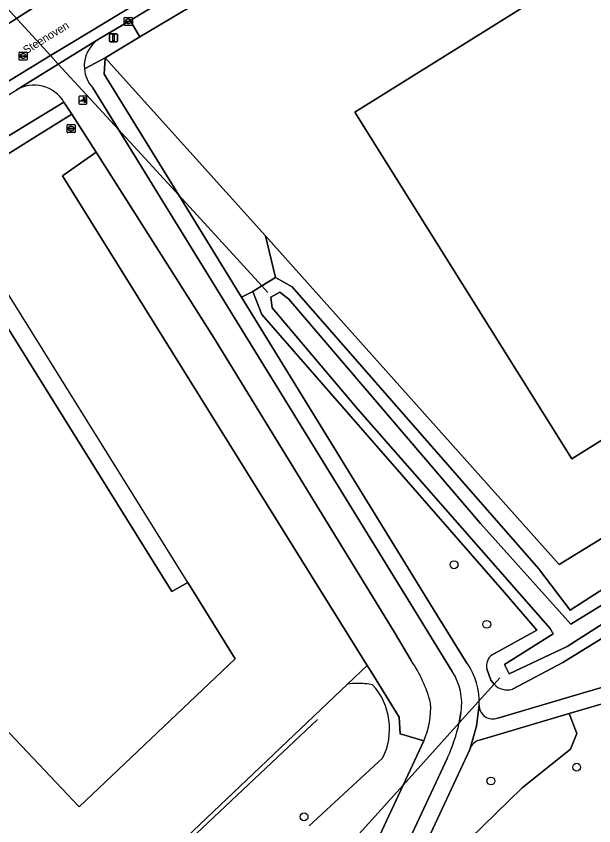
# Model space of a CAD drawing. Extents: x 156702 to 158052, y 387630 to 388992.
# Drawn here: x 157877.3 to 157949.2, y 388423.4 to 388524.3 of the extents above; entities that cross this region are included whole.
import ezdxf

# ---------------------------------------------------------------- set-up
doc = ezdxf.new("R2010")
doc.units = 0
for name, color, linetype in [('IMGEO_Boom', 7, 'Continuous'), ('IMGEO_Duiker', 7, 'Continuous'), ('IMGEO_Erf', 7, 'Continuous'), ('IMGEO_Fietspad_gesloten', 7, 'Continuous'), ('IMGEO_Groenvoorziening', 7, 'Continuous'), ('IMGEO_Hek', 7, 'Continuous'), ('IMGEO_Kolk', 7, 'Continuous'), ('IMGEO_Lichtmast', 7, 'Continuous'), ('IMGEO_Loofbos', 7, 'Continuous'), ('IMGEO_Oever', 7, 'Continuous'), ('IMGEO_Openbare_ruimte_label', 7, 'Continuous'), ('IMGEO_Pand', 7, 'Continuous'), ('IMGEO_Pand_overbouw', 7, 'Continuous'), ('IMGEO_Poller', 7, 'Continuous'), ('IMGEO_Rijbaan_lokaal_gesloten', 7, 'Continuous'), ('IMGEO_Rioolput', 7, 'Continuous'), ('IMGEO_Voetpad_open', 7, 'Continuous'), ('IMGEO_Waterloop', 7, 'Continuous')]:
    doc.layers.add(name, color=color, linetype=linetype)

msp = doc.modelspace()

# ---------------------------------------------------------------- linework, layer by layer
at = {"layer": 'IMGEO_Boom'}
for centre in [(157931.84, 388455.95), (157935.91, 388448.53), (157947.11, 388430.73), (157936.43, 388429.01), (157913.16, 388424.55)]:
    msp.add_circle(centre, 0.489, dxfattribs=at)
at = {"layer": 'IMGEO_Duiker'}
for points in [[(157908.67, 388489.87), (157907.92, 388490.68), (157897.55, 388501.99), (157890.06, 388510.15), (157882.56, 388518.32), (157881.59, 388519.37), (157874.28, 388527.34), (157873.7, 388527.98), (157872.74, 388529.02), (157872.08, 388529.74)], [(157937.53, 388441.85), (157936.82, 388441.06), (157934.84, 388438.87), (157932.47, 388436.24), (157925.49, 388428.51), (157917.66, 388419.83), (157917.57, 388419.73)]]:
    msp.add_lwpolyline(points, dxfattribs=at)
at = {"layer": 'IMGEO_Erf'}
for points in [[(157919.17, 388537.78), (157901.38, 388526.9), (157892.72, 388521.73), (157888.39, 388519.1), (157908.34, 388496.92), (157944.94, 388455.97), (158015.43, 388499.29), (157980.93, 388554.57)], [(157883.07, 388504.4), (157887.27, 388507.33), (157884.25, 388512.1), (157879.95, 388509.42), (157874.04, 388505.74), (157869.06, 388502.64), (157859.59, 388496.73), (157843.16, 388486.82)], [(157772, 388304.24), (157800.74, 388331.68), (157802.4, 388333.22), (157830.27, 388359.41), (157831.25, 388358.58), (157887.63, 388411.68), (157918.58, 388441.08), (157921.02, 388443.4), (157883.07, 388504.4)]]:
    msp.add_lwpolyline(points, dxfattribs=at)
for points in [[(157954.1, 388533.97), (157954.3, 388533.68), (157958.59, 388536.36), (157966.07, 388541.04), (157973.75, 388528.74), (157974.94, 388529.48), (157993.89, 388499.13), (157980.91, 388491.06), (157981.09, 388490.76), (157946.51, 388469.14), (157919.5, 388512.34)], [(157896.71, 388452.62), (157898.67, 388453.75), (157904.58, 388444.25), (157885.14, 388425.81), (157840.59, 388472.91), (157850.61, 388479.16), (157851.84, 388477.25), (157873.08, 388490.51)]]:
    msp.add_lwpolyline(points, close=True, dxfattribs=at)
at = {"layer": 'IMGEO_Fietspad_gesloten'}
for points in [[(157887.65, 388521.45), (157882.56, 388518.32), (157877.32, 388515.08)], [(157890.06, 388510.15), (157886.86, 388515.34)], [(157883.26, 388513.57), (157884.25, 388512.1), (157887.27, 388507.33), (157901.88, 388484.32), (157924.39, 388447.58), (157926.51, 388444.01)], [(157931.62, 388442.64), (157927.46, 388449.43), (157890.06, 388510.15)], [(157932.47, 388436.24), (157932.7, 388437.55)], [(157928.06, 388434.01), (157925.49, 388428.51), (157901.06, 388376.12), (157900.15, 388374.07), (157899.37, 388372.33), (157898.24, 388369.8)], [(157901.39, 388368.42), (157931.02, 388431.92)]]:
    msp.add_lwpolyline(points, dxfattribs=at)
for centre, radius, start, end in [((157889.8, 388518.07), 4.01, 122.3867, 185.0122), ((157889.8, 388518.06), 4, 184.9193, 222.7817), ((157879.54, 388511.38), 4.32, 30.5316, 120.9744), ((157911.75, 388434.1), 17.78, 15.1516, 33.8985), ((157925.42, 388438.66), 7.37, 351.3292, 32.6896), ((157919.1, 388438.07), 9.84, 335.6452, 3.9539), ((157912.76, 388440.44), 20.15, 334.9902, 347.9729)]:
    msp.add_arc(centre, radius, start, end, dxfattribs=at)
at = {"layer": 'IMGEO_Groenvoorziening'}
for points in [[(157909.6, 388491.73), (157908.34, 388496.92), (157888.39, 388519.1), (157888.26, 388517.08), (157897.55, 388501.99), (157905.36, 388489.28), (157906.8, 388489.98), (157907.92, 388490.68)], [(157884.25, 388512.1), (157883.26, 388513.57), (157873.01, 388507.33), (157874.04, 388505.74), (157879.95, 388509.42)]]:
    msp.add_lwpolyline(points, close=True, dxfattribs=at)
for points in [[(157901.88, 388484.32), (157887.27, 388507.33), (157883.07, 388504.4), (157921.02, 388443.4), (157921.46, 388442.68), (157925.01, 388436.98), (157925.14, 388434.87), (157928.06, 388434.01)], [(158010.65, 388482.14), (158017.67, 388495.71), (158015.43, 388499.29), (157944.94, 388455.97), (157908.34, 388496.92), (157909.6, 388491.73), (157911.67, 388490.59), (157942.34, 388455.47), (157946.3, 388450.28), (157961.91, 388460.36), (158001.65, 388484.35), (158004.7, 388483.71), (158004.92, 388482.09), (158003.51, 388479.67), (158010.14, 388479.78)], [(157938.11, 388452.51), (157907.92, 388487.11), (157906.8, 388489.98), (157905.36, 388489.28), (157929.25, 388450.46), (157933.45, 388443.7)], [(157926.51, 388444.01), (157924.39, 388447.58), (157901.88, 388484.32)], [(157937.31, 388436.86), (157946.96, 388439.7), (158011.18, 388458.56), (158010.05, 388465.64), (158011.97, 388466.17), (158010.21, 388478.88), (158010.14, 388479.78), (158003.51, 388479.67), (157945.38, 388443.79), (157939.1, 388440.44)], [(158007.4, 388452.48), (158008.69, 388453.28), (158009.46, 388453.93), (158011.44, 388456.54), (157946.16, 388437.42), (157947.12, 388434.95), (157946.34, 388432.98), (157940.34, 388428.18), (157933.77, 388421.75), (157928.02, 388420.56), (157907.23, 388376.04), (157910.95, 388373.98), (157916.5, 388368.68), (158005.7, 388454.25)], [(157936.58, 388444.73), (157942.13, 388447.8), (157938.11, 388452.51)], [(157889.42, 388355.33), (157890.57, 388359.98), (157893.08, 388363.75), (157895.43, 388368.17), (157895.26, 388370.57), (157896.19, 388371.89), (157897.23, 388372.92), (157898.87, 388373.09), (157899.37, 388372.33), (157900.15, 388374.07), (157901.06, 388376.12), (157925.49, 388428.51), (157928.06, 388434.01), (157925.14, 388434.87), (157925.01, 388436.98), (157921.46, 388442.68), (157921.02, 388443.4), (157918.58, 388441.08)], [(157936.82, 388441.06), (157936.42, 388441.59), (157935.94, 388442.98)], [(157933.8, 388432.93), (157928.02, 388420.56), (157933.77, 388421.75), (157940.34, 388428.18), (157946.34, 388432.98), (157947.12, 388434.95), (157946.16, 388437.42), (157935.02, 388434.11)], [(157922.93, 388431.84), (157913.81, 388423.43)]]:
    msp.add_lwpolyline(points, dxfattribs=at)
for centre, radius, start, end in [((157911.75, 388434.1), 17.78, 15.1516, 33.8985), ((157937.61, 388443.36), 1.72, 126.9608, 192.6472), ((157926.7, 388438.93), 8.27, 357.0546, 35.2838), ((157919.86, 388430.29), 10.87, 90.3745, 96.7899), ((157919.87, 388430.22), 10.94, 80.3677, 90.4226), ((157915.64, 388435.53), 8.17, 333.1735, 42.0912), ((157938.48, 388442.7), 2.34, 224.5486, 285.4546), ((157919.1, 388438.07), 9.84, 335.6452, 3.9539), ((157936.67, 388438.45), 1.71, 178.2497, 291.74), ((157935.5, 388432.4), 1.78, 105.6528, 162.8257)]:
    msp.add_arc(centre, radius, start, end, dxfattribs=at)
at = {"layer": 'IMGEO_Hek'}
for points in [[(157901.38, 388526.9), (157892.72, 388521.73)], [(157892.72, 388521.73), (157888.39, 388519.1)], [(157773.13, 388303.04), (157820.85, 388348.15), (157914.85, 388436.68)]]:
    msp.add_lwpolyline(points, dxfattribs=at)
at = {"layer": 'IMGEO_Kolk'}
for p, q in [((157890.78, 388523.21), (157890.78, 388524.07)), ((157890.85, 388524.14), (157891.71, 388524.14)), ((157891.04, 388523.63), (157891.04, 388523.65)), ((157891.08, 388523.68), (157891.48, 388523.68)), ((157891.48, 388523.6), (157891.08, 388523.6)), ((157891.27, 388523.92), (157891.29, 388523.92)), ((157891.52, 388523.65), (157891.52, 388523.63)), ((157891.78, 388524.07), (157891.78, 388523.21)), ((157891.71, 388523.14), (157890.85, 388523.14)), ((157891.29, 388523.36), (157891.27, 388523.36))]:
    msp.add_line(p, q, dxfattribs=at)
for points in [[(157890.78, 388523.21), (157890.78, 388524.07)], [(157890.85, 388524.14), (157891.71, 388524.14)], [(157891.78, 388524.07), (157891.78, 388523.21)], [(157891.71, 388523.14), (157890.85, 388523.14)]]:
    msp.add_lwpolyline(points, dxfattribs=at)
for centre, radius, start, end in [((157890.86, 388524.06), 0.0765, 91.552, 178.448), ((157890.86, 388524.06), 0.0765, 91.552, 178.448), ((157891.08, 388523.64), 0.0403, 85.8775, 175.7526), ((157891.08, 388523.63), 0.0366, 178.938, 274.7102), ((157891.48, 388523.64), 0.0386, 1.7309, 96.639), ((157891.48, 388523.64), 0.043, 264.8664, 352.4533), ((157891.7, 388524.06), 0.0765, 1.552, 88.448), ((157891.7, 388524.06), 0.0765, 1.552, 88.448), ((157890.86, 388523.22), 0.0765, 181.552, 268.448), ((157890.86, 388523.22), 0.0765, 181.552, 268.448), ((157891.7, 388523.22), 0.0765, 271.552, 358.448), ((157891.7, 388523.22), 0.0765, 271.552, 358.448)]:
    msp.add_arc(centre, radius, start, end, dxfattribs=at)
for centre, major_axis, ratio, start_param, end_param in [((157891.27, 388523.64), (-0.387, 0.002), 0.722429, 4.712389, 7.853982), ((157891.29, 388523.64), (-0.39, 0.002), 0.717154, 1.570796, 4.712389)]:
    msp.add_ellipse(centre, major_axis=major_axis, ratio=ratio, start_param=start_param, end_param=end_param, dxfattribs=at)
at = {"layer": 'IMGEO_Lichtmast'}
for p, q in [((157888.93, 388521.19), (157888.93, 388521.99)), ((157888.93, 388521.99), (157888.93, 388521.19)), ((157889.03, 388522.09), (157889.82, 388522.09)), ((157889.82, 388522.09), (157889.03, 388522.09)), ((157889.92, 388521.99), (157889.92, 388521.19)), ((157889.92, 388521.19), (157889.92, 388521.99)), ((157889.82, 388521.09), (157889.03, 388521.09)), ((157889.03, 388521.09), (157889.82, 388521.09))]:
    msp.add_line(p, q, dxfattribs=at)
msp.add_lwpolyline([(157889.35, 388521.97), (157889.5, 388521.97), (157889.5, 388521.22), (157889.35, 388521.22), (157889.35, 388521.97)], dxfattribs=at)
for centre, start, end in [((157889.03, 388521.99), 90, 180), ((157889.03, 388521.99), 90, 180), ((157889.82, 388521.99), 0, 90), ((157889.82, 388521.99), 360, 90), ((157889.03, 388521.19), 180, 270), ((157889.03, 388521.19), 180, 270), ((157889.82, 388521.19), 270, 0), ((157889.82, 388521.19), 270, 0)]:
    msp.add_arc(centre, 0.1, start, end, dxfattribs=at)
at = {"layer": 'IMGEO_Loofbos'}
for points in [[(157918.58, 388441.08), (157887.63, 388411.68), (157831.25, 388358.58), (157830.27, 388359.41), (157802.4, 388333.22), (157800.74, 388331.68), (157772, 388304.24), (157773.13, 388303.04), (157715.75, 388248.8), (157715.11, 388249.5), (157714.48, 388249.93), (157714.23, 388250.1), (157713.69, 388250.74)], [(157913.81, 388423.43), (157922.93, 388431.84)]]:
    msp.add_lwpolyline(points, dxfattribs=at)
for centre, radius, start, end in [((157919.86, 388430.29), 10.87, 90.3745, 96.7899), ((157919.87, 388430.22), 10.94, 80.3677, 90.4226), ((157915.64, 388435.53), 8.17, 333.1735, 42.0912)]:
    msp.add_arc(centre, radius, start, end, dxfattribs=at)
at = {"layer": 'IMGEO_Oever'}
for points in [[(158004.7, 388483.71), (158001.65, 388484.35), (157961.91, 388460.36), (157946.3, 388450.28), (157942.34, 388455.47), (157911.67, 388490.59), (157909.6, 388491.73), (157907.92, 388490.68), (157906.8, 388489.98), (157907.92, 388487.11), (157938.11, 388452.51), (157942.13, 388447.8), (157936.58, 388444.73)], [(157939.1, 388440.44), (157945.38, 388443.79), (158003.51, 388479.67), (158004.92, 388482.09), (158004.7, 388483.71)], [(157935.94, 388442.98), (157936.42, 388441.59), (157936.82, 388441.06)]]:
    msp.add_lwpolyline(points, dxfattribs=at)
msp.add_lwpolyline([(157938.14, 388443.54), (157944.17, 388447.36), (157943.82, 388448), (157919.8, 388475.36), (157909.18, 388487.95), (157909.02, 388489.27), (157910.14, 388489.92), (157911.26, 388489.04), (157935.13, 388461.08), (157946.39, 388448.54), (157988.5, 388474.52), (158001.21, 388482.35), (158002.48, 388482.32), (158002.83, 388481.97), (158002.44, 388480.54), (157956.37, 388452.46), (157945.94, 388445.78), (157938.72, 388442.38)], close=True, dxfattribs=at)
for centre, radius, start, end in [((157937.61, 388443.36), 1.72, 126.9608, 192.6472), ((157938.48, 388442.7), 2.34, 224.5486, 285.4546)]:
    msp.add_arc(centre, radius, start, end, dxfattribs=at)
at = {"layer": 'IMGEO_Pand'}
for points in [[(157958.59, 388536.36), (157954.3, 388533.68), (157954.1, 388533.97), (157919.5, 388512.34), (157946.51, 388469.14), (157981.09, 388490.76), (157980.91, 388491.06), (157993.89, 388499.13), (157974.94, 388529.48), (157973.75, 388528.74), (157966.07, 388541.04)], [(157873.08, 388490.51), (157851.84, 388477.25), (157850.61, 388479.16), (157840.59, 388472.91), (157885.14, 388425.81), (157904.58, 388444.25), (157898.67, 388453.75), (157896.71, 388452.62)]]:
    msp.add_lwpolyline(points, close=True, dxfattribs=at)
at = {"layer": 'IMGEO_Pand_overbouw'}
msp.add_lwpolyline([(157875.15, 388491.49), (157873.82, 388493.63), (157873.45, 388493.4), (157850.61, 388479.16), (157851.84, 388477.25), (157873.08, 388490.51), (157896.71, 388452.62), (157898.67, 388453.75)], close=True, dxfattribs=at)
at = {"layer": 'IMGEO_Poller'}
for p, q in [((157885.13, 388514.23), (157885.13, 388513.42)), ((157885.13, 388514.23), (157885.13, 388513.42)), ((157886.03, 388514.32), (157885.22, 388514.32)), ((157886.03, 388514.32), (157885.22, 388514.32)), ((157886.13, 388513.42), (157886.13, 388514.23)), ((157886.13, 388513.42), (157886.13, 388514.23)), ((157885.22, 388513.33), (157886.03, 388513.33)), ((157885.22, 388513.33), (157886.03, 388513.33))]:
    msp.add_line(p, q, dxfattribs=at)
for points in [[(157885.77, 388513.68), (157885.25, 388513.68), (157885.68, 388513.95)], [(157885.81, 388514.05), (157885.8, 388513.98), (157885.67, 388514.18)], [(157885.67, 388514.18), (157885.9, 388514.12), (157885.83, 388514.09)], [(157885.82, 388513.51), (157885.89, 388513.74), (157885.92, 388513.67)], [(157885.96, 388513.64), (157886.03, 388513.63), (157885.82, 388513.51)]]:
    msp.add_lwpolyline(points, dxfattribs=at)
for centre, radius, start, end in [((157885.22, 388514.23), 0.0946, 90, 180), ((157885.22, 388514.23), 0.0946, 90, 180), ((157885.22, 388513.42), 0.0946, 180, 270), ((157885.22, 388513.42), 0.0946, 180, 270), ((157885.44, 388513.73), 0.332, 351.3247, 42.4854), ((157885.45, 388513.74), 0.476, 351.7527, 41.1691), ((157885.45, 388513.74), 0.516, 349.3569, 42.2912), ((157886.03, 388514.23), 0.0946, 0, 90), ((157886.03, 388514.23), 0.0946, 0, 90), ((157886.03, 388513.42), 0.0946, 270, 0), ((157886.03, 388513.42), 0.0946, 270, 0)]:
    msp.add_arc(centre, radius, start, end, dxfattribs=at)
at = {"layer": 'IMGEO_Rijbaan_lokaal_gesloten'}
for points in [[(157943.64, 388564.34), (157940.51, 388562.31), (157916.13, 388547.84), (157910.85, 388544.9), (157894.34, 388534.9), (157873.17, 388521.35), (157867.51, 388517.86), (157829.59, 388493.26), (157818.86, 388485.81), (157817.92, 388486.9), (157817.7, 388486.74), (157798.38, 388470.69), (157797.55, 388469.92), (157798.5, 388468.9), (157801.98, 388465.11), (157808.05, 388470.51), (157814.13, 388475.59), (157822.01, 388481.7), (157827.14, 388485.43), (157832.23, 388488.94), (157838.65, 388493.1), (157881.59, 388519.37), (157884.27, 388521.01), (157916.37, 388540.43)], [(157925.99, 388541.78), (157925.79, 388544.41), (157924.82, 388544.35), (157921.98, 388543.65), (157920.43, 388542.95), (157916.37, 388540.43), (157884.27, 388521.01), (157881.59, 388519.37), (157838.65, 388493.1), (157832.23, 388488.94), (157827.14, 388485.43), (157822.01, 388481.7), (157814.13, 388475.59), (157808.05, 388470.51), (157801.98, 388465.11), (157800.57, 388463.86), (157728.66, 388395.81), (157729.63, 388394.79), (157736.97, 388401.75), (157757.35, 388421.04), (157766.1, 388429.32), (157787.37, 388449.45), (157794.77, 388456.45), (157801.35, 388462.68)], [(157891.49, 388523.76), (157900.08, 388528.96), (157917.35, 388539.4)], [(157873.1, 388525.34), (157871.64, 388524.47), (157872.55, 388522.61), (157873.17, 388521.35), (157894.34, 388534.9), (157893.61, 388536.09), (157892.91, 388535.72)], [(157840.05, 388492.32), (157877.32, 388515.08), (157882.56, 388518.32), (157887.65, 388521.45), (157891.49, 388523.76)]]:
    msp.add_lwpolyline(points, dxfattribs=at)
at = {"layer": 'IMGEO_Rioolput'}
for p, q in [((157877.67, 388518.89), (157877.67, 388519.74)), ((157877.74, 388519.82), (157878.6, 388519.82)), ((157878.16, 388519.6), (157878.18, 388519.6)), ((157878.67, 388519.74), (157878.67, 388518.89)), ((157878.6, 388518.82), (157877.74, 388518.82)), ((157877.93, 388519.31), (157877.93, 388519.32)), ((157877.97, 388519.36), (157878.37, 388519.36)), ((157878.37, 388519.27), (157877.97, 388519.27)), ((157878.18, 388519.04), (157878.16, 388519.04)), ((157878.41, 388519.32), (157878.41, 388519.31)), ((157883.65, 388509.85), (157883.65, 388510.7)), ((157883.73, 388510.78), (157884.58, 388510.78)), ((157884.14, 388510.56), (157884.17, 388510.56)), ((157884.65, 388510.7), (157884.65, 388509.85)), ((157884.58, 388509.78), (157883.73, 388509.78)), ((157883.91, 388510.27), (157883.91, 388510.28)), ((157884.35, 388510.23), (157883.95, 388510.23)), ((157883.96, 388510.32), (157884.35, 388510.32)), ((157884.16, 388510), (157884.14, 388510)), ((157884.4, 388510.28), (157884.4, 388510.27))]:
    msp.add_line(p, q, dxfattribs=at)
for points in [[(157877.67, 388518.89), (157877.67, 388519.74)], [(157877.74, 388519.82), (157878.6, 388519.82)], [(157878.67, 388519.74), (157878.67, 388518.89)], [(157878.6, 388518.82), (157877.74, 388518.82)], [(157883.65, 388509.85), (157883.65, 388510.7)], [(157883.73, 388510.78), (157884.58, 388510.78)], [(157884.65, 388510.7), (157884.65, 388509.85)], [(157884.58, 388509.78), (157883.73, 388509.78)]]:
    msp.add_lwpolyline(points, dxfattribs=at)
for centre, radius, start, end in [((157877.75, 388519.74), 0.0765, 91.552, 178.448), ((157877.75, 388519.74), 0.0765, 91.552, 178.448), ((157878.59, 388519.74), 0.0765, 1.552, 88.448), ((157878.59, 388519.74), 0.0765, 1.552, 88.448), ((157877.75, 388518.89), 0.0765, 181.552, 268.448), ((157877.75, 388518.89), 0.0765, 181.552, 268.448), ((157877.97, 388519.32), 0.0403, 85.8775, 175.7526), ((157877.97, 388519.31), 0.0366, 178.938, 274.7102), ((157878.37, 388519.32), 0.0386, 1.7309, 96.639), ((157878.37, 388519.32), 0.043, 264.8664, 352.4533), ((157878.59, 388518.89), 0.0765, 271.552, 358.448), ((157878.59, 388518.89), 0.0765, 271.552, 358.448), ((157883.73, 388510.7), 0.0765, 91.552, 178.448), ((157883.73, 388510.7), 0.0765, 91.552, 178.448), ((157884.58, 388510.7), 0.0765, 1.552, 88.448), ((157884.58, 388510.7), 0.0765, 1.552, 88.448), ((157883.73, 388509.85), 0.0765, 181.552, 268.448), ((157883.73, 388509.85), 0.0765, 181.552, 268.448), ((157883.95, 388510.28), 0.0403, 85.8775, 175.7526), ((157883.95, 388510.27), 0.0366, 178.938, 274.7102), ((157884.36, 388510.28), 0.0386, 1.7309, 96.639), ((157884.35, 388510.28), 0.043, 264.8664, 352.4533), ((157884.58, 388509.85), 0.0765, 271.552, 358.448), ((157884.58, 388509.85), 0.0765, 271.552, 358.448)]:
    msp.add_arc(centre, radius, start, end, dxfattribs=at)
for centre, major_axis, ratio, start_param, end_param in [((157878.16, 388519.32), (-0.387, 0.002), 0.722429, 4.712389, 7.853982), ((157878.18, 388519.32), (-0.39, 0.002), 0.717154, 1.570796, 4.712389), ((157884.14, 388510.28), (-0.387, 0.002), 0.722429, 4.712389, 7.853982), ((157884.16, 388510.28), (-0.39, 0.002), 0.717154, 1.570796, 4.712389)]:
    msp.add_ellipse(centre, major_axis=major_axis, ratio=ratio, start_param=start_param, end_param=end_param, dxfattribs=at)
at = {"layer": 'IMGEO_Voetpad_open'}
msp.add_lwpolyline([(157900.08, 388528.96), (157891.49, 388523.76), (157892.72, 388521.73), (157901.38, 388526.9)], close=True, dxfattribs=at)
for points in [[(157885.81, 388517.72), (157888.39, 388519.1), (157892.72, 388521.73), (157891.49, 388523.76)], [(157891.49, 388523.76), (157887.65, 388521.45)], [(157933.45, 388443.7), (157929.25, 388450.46), (157905.36, 388489.28), (157897.55, 388501.99), (157888.26, 388517.08), (157888.39, 388519.1), (157885.81, 388517.72)], [(157886.86, 388515.34), (157890.06, 388510.15), (157927.46, 388449.43), (157931.62, 388442.64)], [(157868.06, 388504.31), (157869.06, 388502.64), (157874.04, 388505.74), (157873.01, 388507.33), (157883.26, 388513.57)], [(157946.16, 388437.42), (158011.44, 388456.54), (158011.18, 388458.56), (157946.96, 388439.7), (157937.31, 388436.86)], [(157928.02, 388420.56), (157933.8, 388432.93), (157934.62, 388435.86), (157934.96, 388438.5)], [(157934.96, 388438.5), (157934.62, 388435.86), (157933.8, 388432.93)], [(157932.7, 388437.55), (157932.47, 388436.24)], [(157935.02, 388434.11), (157946.16, 388437.42)], [(157931.02, 388431.92), (157901.39, 388368.42)]]:
    msp.add_lwpolyline(points, dxfattribs=at)
for centre, radius, start, end in [((157889.8, 388518.07), 4.01, 122.3867, 185.0122), ((157889.8, 388518.06), 4, 184.9193, 222.7817), ((157879.54, 388511.38), 4.32, 30.5316, 120.9744), ((157926.7, 388438.93), 8.27, 357.0546, 35.2838), ((157925.42, 388438.66), 7.37, 351.3292, 32.6896), ((157936.67, 388438.45), 1.71, 178.2497, 291.74), ((157912.76, 388440.44), 20.15, 334.9902, 347.9729), ((157935.5, 388432.4), 1.78, 105.6528, 162.8257)]:
    msp.add_arc(centre, radius, start, end, dxfattribs=at)
at = {"layer": 'IMGEO_Waterloop'}
msp.add_lwpolyline([(157938.14, 388443.54), (157938.72, 388442.38), (157945.94, 388445.78), (157956.37, 388452.46), (158002.44, 388480.54), (158002.83, 388481.97), (158002.48, 388482.32), (158001.21, 388482.35), (157988.5, 388474.52), (157946.39, 388448.54), (157935.13, 388461.08), (157911.26, 388489.04), (157910.14, 388489.92), (157909.02, 388489.27), (157909.18, 388487.95), (157919.8, 388475.36), (157943.82, 388448), (157944.17, 388447.36)], close=True, dxfattribs=at)

# ---------------------------------------------------------------- texts
at = {"layer": 'IMGEO_Openbare_ruimte_label'}
msp.add_text('Steenoven', height=1, rotation=31.5437, dxfattribs=at).set_placement((157878.55, 388519.52))

doc.saveas('drawing.dxf')
